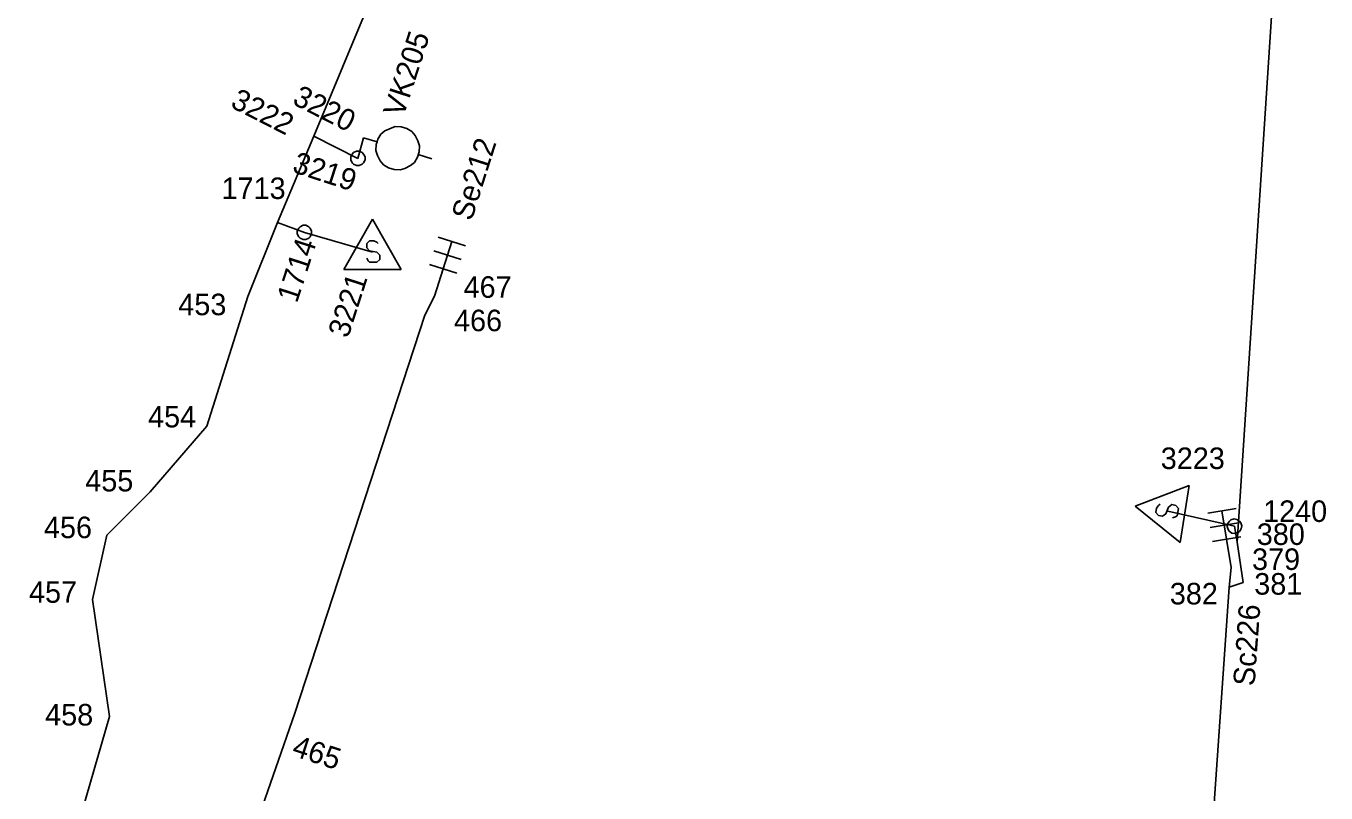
# Model space of a CAD drawing. Extents: x -535557 to -534097, y -1142175 to -1136716.
# Drawn here: x -534519.15 to -534473.87, y -1140063.74 to -1140037.03 of the extents above; entities that cross this region are included whole.
import ezdxf

# ---------------------------------------------------------------- set-up
doc = ezdxf.new("R2010")
doc.units = 0
doc.layers.add('Default', color=7, linetype='Continuous')
doc.layers.add('SS_SZDC', color=7, linetype='Continuous')

# ---------------------------------------------------------------- blocks, each defined once
blk = doc.blocks.new('POINT_DISPLAY')
at = {"layer": 'Default'}
blk.add_line((0, 0), (0, 0), dxfattribs=at)

msp = doc.modelspace()

# ---------------------------------------------------------------- linework, layer by layer
at = {"layer": 'SS_SZDC'}
for p, q in [((-534503.359, -1140026.989), (-534509.119, -1140040.87)), ((-534476.96, -1140055), (-534475.75, -1140036.53)), ((-534509.119, -1140040.87), (-534510.39, -1140043.87)), ((-534509.119, -1140040.87), (-534507.59, -1140041.639)), ((-534506.892, -1140040.97), (-534506.786, -1140040.793)), ((-534506.786, -1140040.793), (-534506.646, -1140040.679)), ((-534506.646, -1140040.679), (-534506.286, -1140040.528)), ((-534506.286, -1140040.528), (-534506.08, -1140040.538)), ((-534506.08, -1140040.538), (-534505.889, -1140040.597)), ((-534505.889, -1140040.597), (-534505.713, -1140040.703)), ((-534505.713, -1140040.703), (-534505.598, -1140040.843)), ((-534505.598, -1140040.843), (-534505.499, -1140041.03)), ((-534507.59, -1140041.639), (-534507.399, -1140040.92)), ((-534507.399, -1140040.92), (-534506.921, -1140041.066)), ((-534506.961, -1140041.367), (-534506.951, -1140041.161)), ((-534506.951, -1140041.161), (-534506.921, -1140041.066)), ((-534506.921, -1140041.066), (-534506.892, -1140040.97)), ((-534505.499, -1140041.03), (-534505.447, -1140041.203)), ((-534505.447, -1140041.203), (-534505.458, -1140041.409)), ((-534507.84, -1140041.589), (-534507.79, -1140041.489)), ((-534507.84, -1140041.689), (-534507.84, -1140041.589)), ((-534507.79, -1140041.789), (-534507.84, -1140041.689)), ((-534507.79, -1140041.489), (-534507.74, -1140041.439)), ((-534507.74, -1140041.839), (-534507.79, -1140041.789)), ((-534507.74, -1140041.439), (-534507.64, -1140041.389)), ((-534507.64, -1140041.389), (-534507.54, -1140041.389)), ((-534507.54, -1140041.389), (-534507.44, -1140041.439)), ((-534507.44, -1140041.439), (-534507.39, -1140041.489)), ((-534507.39, -1140041.789), (-534507.44, -1140041.839)), ((-534507.39, -1140041.489), (-534507.34, -1140041.589)), ((-534507.34, -1140041.689), (-534507.39, -1140041.789)), ((-534507.34, -1140041.589), (-534507.34, -1140041.689)), ((-534506.909, -1140041.54), (-534506.961, -1140041.367)), ((-534506.81, -1140041.727), (-534506.909, -1140041.54)), ((-534506.696, -1140041.867), (-534506.81, -1140041.727)), ((-534505.622, -1140041.777), (-534505.762, -1140041.891)), ((-534505.516, -1140041.6), (-534505.622, -1140041.777)), ((-534505.458, -1140041.409), (-534505.516, -1140041.6)), ((-534505.487, -1140041.504), (-534505.009, -1140041.65)), ((-534507.64, -1140041.889), (-534507.74, -1140041.839)), ((-534507.54, -1140041.889), (-534507.64, -1140041.889)), ((-534507.44, -1140041.839), (-534507.54, -1140041.889)), ((-534506.519, -1140041.973), (-534506.696, -1140041.867)), ((-534506.328, -1140042.031), (-534506.519, -1140041.973)), ((-534506.122, -1140042.042), (-534506.328, -1140042.031)), ((-534505.949, -1140041.99), (-534506.122, -1140042.042)), ((-534505.762, -1140041.891), (-534505.949, -1140041.99)), ((-534510.39, -1140043.87), (-534511.42, -1140046.45)), ((-534510.39, -1140043.87), (-534509.449, -1140044.219)), ((-534509.649, -1140044.069), (-534509.599, -1140044.019)), ((-534509.599, -1140044.019), (-534509.499, -1140043.969)), ((-534509.499, -1140043.969), (-534509.399, -1140043.969)), ((-534509.399, -1140043.969), (-534509.299, -1140044.019)), ((-534509.299, -1140044.019), (-534509.249, -1140044.069)), ((-534507.079, -1140043.759), (-534508.079, -1140045.509)), ((-534506.079, -1140045.509), (-534507.079, -1140043.759)), ((-534509.699, -1140044.169), (-534509.649, -1140044.069)), ((-534509.699, -1140044.269), (-534509.699, -1140044.169)), ((-534509.649, -1140044.369), (-534509.699, -1140044.269)), ((-534509.599, -1140044.419), (-534509.649, -1140044.369)), ((-534509.499, -1140044.469), (-534509.599, -1140044.419)), ((-534509.399, -1140044.469), (-534509.499, -1140044.469)), ((-534507.079, -1140044.909), (-534509.449, -1140044.219)), ((-534509.299, -1140044.419), (-534509.399, -1140044.469)), ((-534509.249, -1140044.369), (-534509.299, -1140044.419)), ((-534509.249, -1140044.069), (-534509.199, -1140044.169)), ((-534509.199, -1140044.269), (-534509.249, -1140044.369)), ((-534509.199, -1140044.169), (-534509.199, -1140044.269)), ((-534507.179, -1140044.509), (-534507.279, -1140044.609)), ((-534507.029, -1140044.509), (-534507.179, -1140044.509)), ((-534506.929, -1140044.559), (-534507.029, -1140044.509)), ((-534504.79, -1140044.382), (-534503.837, -1140044.685)), ((-534507.279, -1140044.609), (-534507.279, -1140044.759)), ((-534507.279, -1140044.759), (-534507.179, -1140044.859)), ((-534507.179, -1140044.859), (-534506.929, -1140044.909)), ((-534506.879, -1140044.609), (-534506.929, -1140044.559)), ((-534506.929, -1140044.909), (-534506.829, -1140045.009)), ((-534504.942, -1140044.859), (-534503.989, -1140045.161)), ((-534504.92, -1140046.44), (-534504.314, -1140044.533)), ((-534507.229, -1140045.209), (-534507.279, -1140045.109)), ((-534507.179, -1140045.259), (-534507.229, -1140045.209)), ((-534506.929, -1140045.259), (-534507.179, -1140045.259)), ((-534506.829, -1140045.159), (-534506.929, -1140045.259)), ((-534506.829, -1140045.009), (-534506.829, -1140045.159)), ((-534505.093, -1140045.335), (-534504.14, -1140045.638)), ((-534508.079, -1140045.509), (-534506.079, -1140045.509)), ((-534511.42, -1140046.45), (-534512.85, -1140050.959)), ((-534504.92, -1140046.44), (-534505.26, -1140047.1)), ((-534505.26, -1140047.1), (-534509.789, -1140060.959)), ((-534512.85, -1140050.959), (-534514.829, -1140053.25)), ((-534478.63, -1140053.036), (-534480.515, -1140053.75)), ((-534478.943, -1140055.011), (-534478.63, -1140053.036)), ((-534514.829, -1140053.25), (-534516.329, -1140054.76)), ((-534480.515, -1140053.75), (-534478.943, -1140055.011)), ((-534479.767, -1140053.818), (-534479.79, -1140053.966)), ((-534479.79, -1140053.966), (-534479.707, -1140054.08)), ((-534479.702, -1140053.727), (-534479.767, -1140053.818)), ((-534479.645, -1140053.685), (-534479.702, -1140053.727)), ((-534479.559, -1140054.104), (-534479.445, -1140054.02)), ((-534479.445, -1140054.02), (-534479.356, -1140053.781)), ((-534477.06, -1140054.45), (-534479.38, -1140053.93)), ((-534479.356, -1140053.781), (-534479.242, -1140053.698)), ((-534479.242, -1140053.698), (-534479.093, -1140053.722)), ((-534479.093, -1140053.722), (-534479.01, -1140053.836)), ((-534479.01, -1140053.836), (-534479.049, -1140054.083)), ((-534477.989, -1140053.998), (-534477.002, -1140053.835)), ((-534477.17, -1140055.889), (-534477.495, -1140053.916)), ((-534479.707, -1140054.08), (-534479.559, -1140054.104)), ((-534479.107, -1140054.125), (-534479.213, -1140054.158)), ((-534479.049, -1140054.083), (-534479.107, -1140054.125)), ((-534477.907, -1140054.491), (-534476.921, -1140054.328)), ((-534477.314, -1140054.461), (-534477.299, -1140054.363)), ((-534477.28, -1140054.568), (-534477.314, -1140054.461)), ((-534477.299, -1140054.363), (-534477.235, -1140054.271)), ((-534477.235, -1140054.271), (-534477.178, -1140054.229)), ((-534477.178, -1140054.229), (-534477.071, -1140054.195)), ((-534477.071, -1140054.195), (-534476.973, -1140054.21)), ((-534477.06, -1140054.45), (-534476.96, -1140055)), ((-534476.973, -1140054.21), (-534476.881, -1140054.274)), ((-534476.881, -1140054.274), (-534476.839, -1140054.331)), ((-534476.839, -1140054.331), (-534476.805, -1140054.438)), ((-534476.805, -1140054.438), (-534476.82, -1140054.536)), ((-534516.329, -1140054.76), (-534516.829, -1140057)), ((-534477.826, -1140054.984), (-534476.839, -1140054.821)), ((-534477.238, -1140054.625), (-534477.28, -1140054.568)), ((-534477.146, -1140054.689), (-534477.238, -1140054.625)), ((-534477.048, -1140054.704), (-534477.146, -1140054.689)), ((-534476.941, -1140054.67), (-534477.048, -1140054.704)), ((-534476.884, -1140054.628), (-534476.941, -1140054.67)), ((-534476.82, -1140054.536), (-534476.884, -1140054.628)), ((-534476.75, -1140056.409), (-534476.96, -1140055)), ((-534477.239, -1140056.569), (-534477.17, -1140055.889)), ((-534478.89, -1140080.159), (-534477.239, -1140056.569)), ((-534477.239, -1140056.569), (-534476.75, -1140056.409)), ((-534516.829, -1140057), (-534516.239, -1140061.079)), ((-534516.239, -1140061.079), (-534519.149, -1140071.059)), ((-534509.789, -1140060.959), (-534513.25, -1140070.95))]:
    msp.add_line(p, q, dxfattribs=at)

# ---------------------------------------------------------------- block references
for p in [(-534509.119, -1140040.87), (-534507.399, -1140040.92), (-534507.59, -1140041.639), (-534507.59, -1140041.639), (-534510.39, -1140043.87), (-534509.449, -1140044.219), (-534509.449, -1140044.219), (-534507.079, -1140044.909), (-534511.42, -1140046.45), (-534504.92, -1140046.44), (-534505.26, -1140047.1), (-534512.85, -1140050.959), (-534514.829, -1140053.25), (-534479.38, -1140053.93), (-534477.06, -1140054.45), (-534477.06, -1140054.45), (-534516.329, -1140054.76), (-534476.96, -1140055), (-534477.17, -1140055.889), (-534477.239, -1140056.569), (-534476.75, -1140056.409), (-534516.829, -1140057), (-534516.239, -1140061.079), (-534509.789, -1140060.959)]:
    msp.add_blockref('POINT_DISPLAY', p, dxfattribs=at)

# ---------------------------------------------------------------- texts
for s, rotation, p in [('VK205', 72, (-534506.009, -1140040.233)), ('3222', 333, (-534512.066, -1140039.838)), ('3220', 333, (-534509.911, -1140039.727)), ('Se212', 72.3756, (-534503.631, -1140043.848)), ('3219', 342, (-534509.911, -1140042.105)), ('1714', 72, (-534509.711, -1140046.705)), ('3221', 72, (-534507.933, -1140047.928)), ('Sc226', 85.8757, (-534476.356, -1140060.03)), ('465', 342, (-534509.924, -1140062.425))]:
    msp.add_text(s, height=0.75, rotation=rotation, dxfattribs=at).set_placement(p)
for s, p in [('1713', (-534512.337, -1140043.055)), ('467', (-534503.907, -1140046.494)), ('453', (-534513.844, -1140047.101)), ('466', (-534504.24, -1140047.658)), ('454', (-534514.897, -1140051.008)), ('3223', (-534479.624, -1140052.457)), ('455', (-534517.085, -1140053.238)), ('1240', (-534476.06, -1140054.3)), ('456', (-534518.523, -1140054.864)), ('380', (-534476.279, -1140055.101)), ('379', (-534476.444, -1140055.972)), ('381', (-534476.367, -1140056.831)), ('457', (-534519.044, -1140057.115)), ('382', (-534479.308, -1140057.172)), ('458', (-534518.482, -1140061.388))]:
    msp.add_text(s, height=0.75, dxfattribs=at).set_placement(p)

doc.saveas('drawing.dxf')
